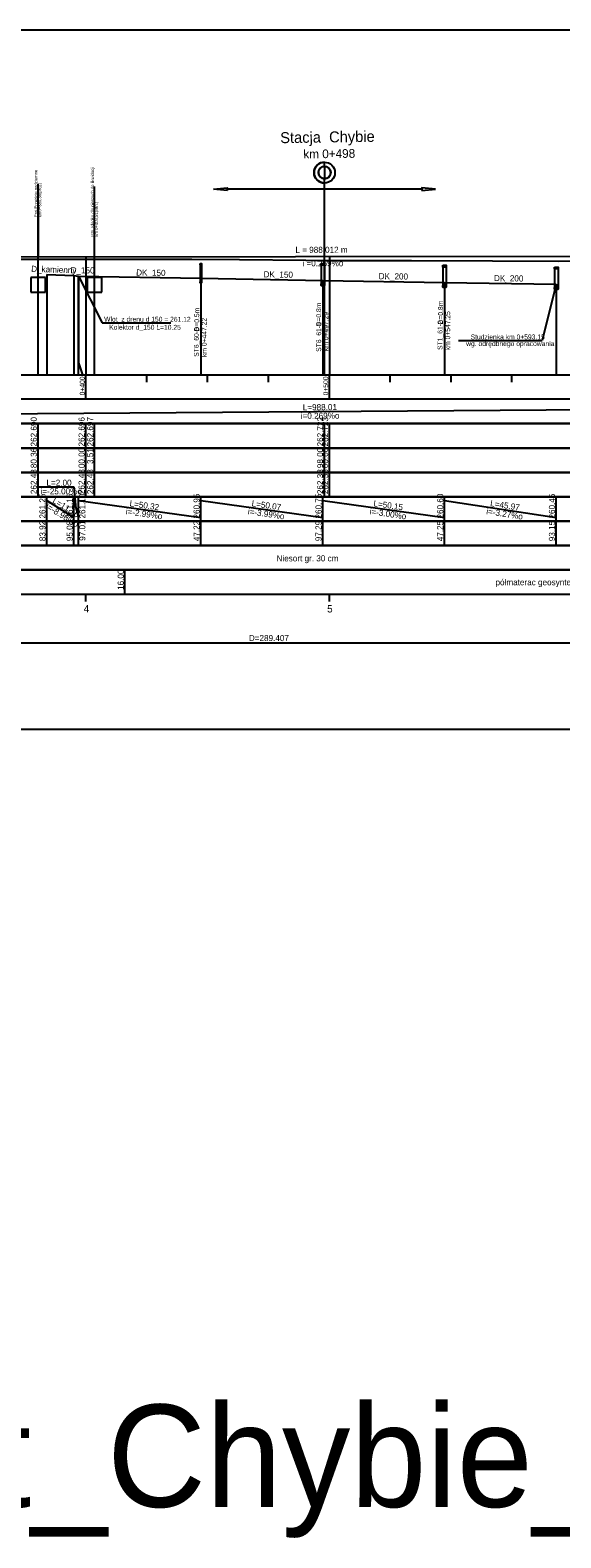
# Model space of a CAD drawing. Extents: x 6445630 to 6518227, y 5499240 to 5511716.
# Drawn here: x 6452708 to 6452926, y 5503923 to 5504542 of the extents above; entities that cross this region are included whole.
import ezdxf

# ---------------------------------------------------------------- set-up
doc = ezdxf.new("R2010")
doc.units = 0
for name, color, linetype in [('TOR_PROF-drenaze', 7, 'Continuous'), ('TOR_PROF-drenokolektory', 7, 'Continuous'), ('TOR_PROF-obiekty+opisy', 7, 'Continuous'), ('TOR_PROF-opisy glowne', 7, 'Continuous'), ('TOR_PROF-opisy pomocnicze', 7, 'Continuous'), ('TOR_PROF-studnie i osadniki', 7, 'Continuous'), ('TOR_PROF-tabelka-geometria T1', 7, 'Continuous'), ('TOR_PROF-tabelka-kilometracja', 7, 'Continuous'), ('TOR_PROF-tabelka-odleglosci T1', 7, 'Continuous'), ('TOR_PROF-tabelka-pochylenia proj T1', 7, 'Continuous'), ('TOR_PROF-tabelka-rodzaj rowu T1', 7, 'Continuous'), ('TOR_PROF-tabelka-rodzaj rurociagow T1', 7, 'Continuous'), ('TOR_PROF-tabelka-rurociagi T1', 7, 'Continuous'), ('TOR_PROF-tabelka-rzedne istn T1', 7, 'Continuous'), ('TOR_PROF-tabelka-rzedne proj T1', 7, 'Continuous'), ('TOR_PROF-tabelka-warstwa ochronna T1', 7, 'Continuous'), ('TOR_PROF-tor istniejacy T2', 7, 'Continuous'), ('TOR_PROF-tor projektowany', 7, 'Continuous'), ('TOR_PROF-uklad odniesienia', 7, 'Continuous'), ('TOR_PROF-warstwa ochronna', 7, 'Continuous'), ('TOR_RAMKI-MASKA WYCIECIA', 7, 'Continuous')]:
    doc.layers.add(name, color=color, linetype=linetype)

msp = doc.modelspace()

# ---------------------------------------------------------------- linework, layer by layer
at = {"layer": 'TOR_PROF-drenaze'}
for points in [[(6452715.13, 5504441.26), (6452726.29, 5504440.76)], [(6452726.29, 5504440.76), (6452728.22, 5504440.51)], [(6452728.22, 5504440.51), (6452778.43, 5504439.76)], [(6452778.43, 5504439.76), (6452828.5, 5504438.76)]]:
    msp.add_lwpolyline(points, dxfattribs=at)
at = {"layer": 'TOR_PROF-drenokolektory'}
for points in [[(6452715.13, 5504441.26), (6452715.13, 5504405.01), (6452715.13, 5504400.01), (6452715.13, 5504400.01)], [(6452715.13, 5504441.26), (6452715.13, 5504405.01), (6452715.13, 5504400.01), (6452715.13, 5504400.01)], [(6452715.13, 5504441.26), (6452715.13, 5504405.01), (6452715.13, 5504400.01), (6452715.13, 5504400.01)], [(6452726.29, 5504440.76), (6452726.29, 5504405.01), (6452726.29, 5504400.01), (6452726.29, 5504400.01)], [(6452726.29, 5504440.76), (6452726.29, 5504405.01), (6452726.29, 5504400.01), (6452726.29, 5504400.01)], [(6452726.29, 5504440.76), (6452726.29, 5504405.01), (6452726.29, 5504400.01), (6452726.29, 5504400.01)], [(6452726.29, 5504440.76), (6452726.29, 5504405.01), (6452726.29, 5504400.01), (6452726.29, 5504400.01)], [(6452728.22, 5504440.51), (6452728.22, 5504405.01), (6452729.79, 5504400.01), (6452729.79, 5504400.01)], [(6452728.22, 5504440.51), (6452728.22, 5504405.01), (6452729.79, 5504400.01), (6452729.79, 5504400.01)], [(6452778.43, 5504439.76), (6452778.43, 5504405.01), (6452778.43, 5504400.01), (6452778.43, 5504400.01)], [(6452778.43, 5504439.76), (6452778.43, 5504405.01), (6452778.43, 5504400.01), (6452778.43, 5504400.01)], [(6452778.43, 5504439.76), (6452778.43, 5504405.01), (6452778.43, 5504400.01), (6452778.43, 5504400.01)], [(6452778.43, 5504439.76), (6452778.43, 5504405.01), (6452778.43, 5504400.01), (6452778.43, 5504400.01)], [(6452828.5, 5504438.76), (6452878.47, 5504438.01)], [(6452828.5, 5504438.76), (6452828.5, 5504405.01), (6452828.5, 5504400.01), (6452828.5, 5504400.01)], [(6452828.5, 5504438.76), (6452828.5, 5504405.01), (6452828.5, 5504400.01), (6452828.5, 5504400.01)], [(6452828.5, 5504438.76), (6452828.5, 5504405.01), (6452828.5, 5504400.01), (6452828.5, 5504400.01)], [(6452828.5, 5504438.76), (6452828.5, 5504405.01), (6452828.5, 5504400.01), (6452828.5, 5504400.01)], [(6452878.47, 5504438.01), (6452924.36, 5504437.26)], [(6452878.47, 5504438.01), (6452878.47, 5504405.01), (6452878.47, 5504400.01), (6452878.47, 5504400.01)], [(6452878.47, 5504438.01), (6452878.47, 5504405.01), (6452878.47, 5504400.01), (6452878.47, 5504400.01)], [(6452878.47, 5504438.01), (6452878.47, 5504405.01), (6452878.47, 5504400.01), (6452878.47, 5504400.01)], [(6452878.47, 5504438.01), (6452878.47, 5504405.01), (6452878.47, 5504400.01), (6452878.47, 5504400.01)], [(6452924.36, 5504437.26), (6452924.36, 5504405.01), (6452924.36, 5504400.01), (6452924.36, 5504400.01)], [(6452924.36, 5504437.26), (6452924.36, 5504405.01), (6452924.36, 5504400.01), (6452924.36, 5504400.01)], [(6452924.36, 5504437.26), (6452924.36, 5504405.01), (6452924.36, 5504400.01), (6452924.36, 5504400.01)]]:
    msp.add_lwpolyline(points, dxfattribs=at)
at = {"layer": 'TOR_PROF-obiekty+opisy'}
for p, q in [((6452711.57, 5504400.01), (6452711.57, 5504478.51)), ((6452734.72, 5504400.01), (6452734.72, 5504477.33)), ((6452789.21, 5504475.74), (6452783.64, 5504476.26)), ((6452869.21, 5504476.26), (6452789.21, 5504476.26)), ((6452829.21, 5504400.01), (6452829.21, 5504478.77)), ((6452869.21, 5504475.74), (6452874.79, 5504476.26)), ((6452711.57, 5504469.51), (6452711.57, 5504448.46)), ((6452711.57, 5504469.51), (6452711.57, 5504448.54)), ((6452714.57, 5504440.04), (6452708.57, 5504440.04)), ((6452708.57, 5504440.04), (6452708.57, 5504434.04)), ((6452714.57, 5504434.04), (6452714.57, 5504440.04)), ((6452728.22, 5504440.51), (6452737.89, 5504421.33)), ((6452728.22, 5504400.01), (6452728.22, 5504440.51)), ((6452737.72, 5504439.99), (6452731.72, 5504439.99)), ((6452731.72, 5504439.99), (6452731.72, 5504433.99)), ((6452737.72, 5504433.99), (6452737.72, 5504439.99)), ((6452737.72, 5504433.99), (6452737.72, 5504439.99)), ((6452708.57, 5504434.04), (6452714.57, 5504434.04)), ((6452731.72, 5504433.99), (6452737.72, 5504433.99)), ((6452731.72, 5504433.99), (6452737.72, 5504433.99)), ((6452924.36, 5504437.26), (6452918.56, 5504414.16)), ((6452737.89, 5504421.33), (6452766.09, 5504421.33)), ((6452884.26, 5504414.16), (6452918.56, 5504414.16)), ((6452726.46, 5504353.89), (6452711.12, 5504353.89)), ((6452727.22, 5504345.15), (6452726.46, 5504353.89))]:
    msp.add_line(p, q, dxfattribs=at)
for points in [[(6452829.24, 5504485.59), (6452829.25, 5504487.34)], [(6452829.24, 5504485.59), (6452829.22, 5504480.52)], [(6452783.64, 5504476.26), (6452789.21, 5504476.79), (6452789.21, 5504475.74)], [(6452829.21, 5504478.77), (6452829.22, 5504480.52)], [(6452874.79, 5504476.26), (6452869.21, 5504476.79), (6452869.21, 5504475.74)]]:
    msp.add_lwpolyline(points, dxfattribs=at)
for radius in [4.29, 2.54]:
    msp.add_circle((6452829.23, 5504483.06), radius, dxfattribs=at)
for radius, start, end in [(4.29, 89.73356, 179.73356), (4.29, 179.73356, 269.73356), (2.54, 89.73356, 179.73356), (2.54, 179.73356, 269.73356), (2.54, 269.73356, 359.73356), (2.54, 359.73356, 89.73356)]:
    msp.add_arc((6452829.23, 5504483.06), radius, start, end, dxfattribs=at)
at = {"layer": 'TOR_PROF-studnie i osadniki'}
for p, q in [((6452778.18, 5504445.76), (6452778.18, 5504437.76)), ((6452778.18, 5504445.76), (6452778.68, 5504445.76)), ((6452778.68, 5504445.76), (6452778.68, 5504437.76)), ((6452827.85, 5504445.76), (6452827.85, 5504436.76)), ((6452827.85, 5504445.76), (6452829.15, 5504445.76)), ((6452829.15, 5504445.76), (6452829.15, 5504436.76)), ((6452877.82, 5504445.01), (6452877.82, 5504436.01)), ((6452877.82, 5504445.01), (6452879.12, 5504445.01)), ((6452879.12, 5504445.01), (6452879.12, 5504436.01)), ((6452923.65, 5504444.26), (6452923.65, 5504435.26)), ((6452923.75, 5504444.26), (6452925.05, 5504444.26)), ((6452925.15, 5504444.26), (6452925.15, 5504435.26)), ((6452778.18, 5504437.76), (6452778.68, 5504437.76)), ((6452827.85, 5504436.76), (6452829.15, 5504436.76)), ((6452877.82, 5504436.01), (6452879.12, 5504436.01)), ((6452923.65, 5504435.26), (6452925.15, 5504435.26))]:
    msp.add_line(p, q, dxfattribs=at)
for points in [[(6452778.18, 5504445.76), (6452778.68, 5504445.76), (6452778.68, 5504445.26), (6452778.18, 5504445.26)], [(6452827.85, 5504445.76), (6452829.15, 5504445.76), (6452829.15, 5504445.06), (6452827.85, 5504445.06)], [(6452877.82, 5504445.01), (6452879.12, 5504445.01), (6452879.12, 5504444.31), (6452877.82, 5504444.31)], [(6452923.65, 5504444.26), (6452925.15, 5504444.26), (6452925.15, 5504443.56), (6452923.65, 5504443.56)], [(6452778.18, 5504438.26), (6452778.68, 5504438.26), (6452778.68, 5504437.76), (6452778.18, 5504437.76)], [(6452827.85, 5504437.46), (6452829.15, 5504437.46), (6452829.15, 5504436.76), (6452827.85, 5504436.76)], [(6452877.82, 5504436.71), (6452879.12, 5504436.71), (6452879.12, 5504436.01), (6452877.82, 5504436.01)], [(6452923.65, 5504435.96), (6452925.15, 5504435.96), (6452925.15, 5504435.26), (6452923.65, 5504435.26)]]:
    msp.add_lwpolyline(points, close=True, dxfattribs=at)
at = {"layer": 'TOR_PROF-tabelka-geometria T1'}
for points in [[(6452331.21, 5504290.01), (6453331.21, 5504290.01)], [(6452659.4, 5504290.01), (6452948.81, 5504290.01), (6452948.81, 5504292.68), (6453031.06, 5504292.68), (6453031.06, 5504290.01), (6453104.64, 5504290.01), (6453104.64, 5504287.35), (6453186.9, 5504287.35), (6453186.9, 5504290.01), (6453218.67, 5504290.01), (6453218.67, 5504292.68), (6453260.25, 5504292.68), (6453260.25, 5504290.01), (6453277.65, 5504290.01), (6453277.66, 5504286.19), (6453319.25, 5504286.19)]]:
    msp.add_lwpolyline(points, dxfattribs=at)
at = {"layer": 'TOR_PROF-tabelka-kilometracja'}
msp.add_line((6452747.21, 5504310.01), (6452747.21, 5504320.01), dxfattribs=at)
for points in [[(6452731.21, 5504307.01), (6452731.21, 5504310.01)], [(6452831.21, 5504307.01), (6452831.21, 5504310.01)]]:
    msp.add_lwpolyline(points, dxfattribs=at)
at = {"layer": 'TOR_PROF-tabelka-odleglosci T1'}
msp.add_lwpolyline([(6452331.21, 5504360.01), (6453331.21, 5504360.01), (6453331.21, 5504370.01), (6452331.21, 5504370.01)], close=True, dxfattribs=at)
for points in [[(6452711.57, 5504360.01), (6452711.57, 5504370.01)], [(6452731.21, 5504360.01), (6452731.21, 5504370.01)], [(6452734.72, 5504360.01), (6452734.72, 5504370.01)], [(6452829.21, 5504360.01), (6452829.21, 5504370.01)], [(6452831.21, 5504360.01), (6452831.21, 5504370.01)]]:
    msp.add_lwpolyline(points, dxfattribs=at)
at = {"layer": 'TOR_PROF-tabelka-pochylenia proj T1'}
msp.add_lwpolyline([(6452331.21, 5504380.01), (6453331.21, 5504380.01), (6453331.21, 5504390.01), (6452331.21, 5504390.01)], close=True, dxfattribs=at)
msp.add_lwpolyline([(6452331.21, 5504381.51), (6453319.23, 5504388.51)], dxfattribs=at)
at = {"layer": 'TOR_PROF-tabelka-rodzaj rowu T1'}
msp.add_lwpolyline([(6452331.21, 5504330.01), (6453331.21, 5504330.01), (6453331.21, 5504340.01), (6452331.21, 5504340.01)], close=True, dxfattribs=at)
for points in [[(6452715.13, 5504330.01), (6452715.13, 5504340.01)], [(6452726.29, 5504330.01), (6452726.29, 5504340.01)], [(6452726.29, 5504330.01), (6452726.29, 5504340.01)], [(6452728.22, 5504330.01), (6452728.22, 5504340.01)], [(6452778.43, 5504330.01), (6452778.43, 5504340.01)], [(6452828.5, 5504330.01), (6452828.5, 5504340.01)], [(6452878.47, 5504330.01), (6452878.47, 5504340.01)], [(6452924.36, 5504330.01), (6452924.36, 5504340.01)]]:
    msp.add_lwpolyline(points, dxfattribs=at)
at = {"layer": 'TOR_PROF-tabelka-rurociagi T1'}
msp.add_lwpolyline([(6452331.21, 5504340.01), (6453331.21, 5504340.01), (6453331.21, 5504350.01), (6452331.21, 5504350.01)], close=True, dxfattribs=at)
for points in [[(6452715.13, 5504340.01), (6452715.13, 5504350.01)], [(6452715.13, 5504348.51), (6452726.29, 5504341.51)], [(6452726.29, 5504340.01), (6452726.29, 5504350.01)], [(6452726.29, 5504340.01), (6452726.29, 5504350.01)], [(6452726.29, 5504348.51), (6452728.22, 5504341.51)], [(6452728.22, 5504340.01), (6452728.22, 5504350.01)], [(6452728.22, 5504348.51), (6452778.43, 5504341.51)], [(6452778.43, 5504340.01), (6452778.43, 5504350.01)], [(6452778.43, 5504348.51), (6452828.5, 5504341.51)], [(6452828.5, 5504340.01), (6452828.5, 5504350.01)], [(6452828.5, 5504348.51), (6452878.47, 5504341.51)], [(6452878.47, 5504340.01), (6452878.47, 5504350.01)], [(6452878.47, 5504348.51), (6452924.36, 5504341.51)], [(6452924.36, 5504340.01), (6452924.36, 5504350.01)]]:
    msp.add_lwpolyline(points, dxfattribs=at)
at = {"layer": 'TOR_PROF-tabelka-rzedne istn T1'}
msp.add_lwpolyline([(6452331.21, 5504350.01), (6453331.21, 5504350.01), (6453331.21, 5504360.01), (6452331.21, 5504360.01)], close=True, dxfattribs=at)
for points in [[(6452711.57, 5504350.01), (6452711.57, 5504360.01)], [(6452731.21, 5504350.01), (6452731.21, 5504360.01)], [(6452734.72, 5504350.01), (6452734.72, 5504360.01)], [(6452829.21, 5504350.01), (6452829.21, 5504360.01)], [(6452831.21, 5504350.01), (6452831.21, 5504360.01)]]:
    msp.add_lwpolyline(points, dxfattribs=at)
at = {"layer": 'TOR_PROF-tabelka-rzedne proj T1'}
msp.add_lwpolyline([(6452331.21, 5504370.01), (6453331.21, 5504370.01), (6453331.21, 5504380.01), (6452331.21, 5504380.01)], close=True, dxfattribs=at)
for points in [[(6452711.57, 5504370.01), (6452711.57, 5504380.01)], [(6452731.21, 5504370.01), (6452731.21, 5504380.01)], [(6452734.72, 5504370.01), (6452734.72, 5504380.01)], [(6452829.21, 5504370.01), (6452829.21, 5504380.01)], [(6452831.21, 5504370.01), (6452831.21, 5504380.01)]]:
    msp.add_lwpolyline(points, dxfattribs=at)
at = {"layer": 'TOR_PROF-tabelka-warstwa ochronna T1'}
msp.add_lwpolyline([(6452331.21, 5504320.01), (6453331.21, 5504320.01), (6453331.21, 5504330.01), (6452331.21, 5504330.01)], close=True, dxfattribs=at)
at = {"layer": 'TOR_PROF-tor istniejacy T2'}
msp.add_lwpolyline([(6452975.49, 5504447.26), (6452925.29, 5504446.56), (6452898.14, 5504446.71), (6452864.91, 5504446.86), (6452826.3, 5504446.91), (6452821.49, 5504447.01), (6452794.35, 5504447.31), (6452774.69, 5504447.41), (6452725.78, 5504447.41), (6452670.83, 5504447.46)], dxfattribs=at)
at = {"layer": 'TOR_PROF-tor projektowany'}
msp.add_line((6452331.21, 5504447.95), (6453319.23, 5504449.28), dxfattribs=at)
for points in [[(6452731.21, 5504448.49), (6452731.21, 5504405.01), (6452731.21, 5504400.01), (6452731.21, 5504400.01)], [(6452731.21, 5504448.49), (6452731.21, 5504405.01), (6452731.21, 5504400.01), (6452731.21, 5504400.01)], [(6452831.21, 5504448.63), (6452831.21, 5504405.01), (6452831.21, 5504400.01), (6452831.21, 5504400.01)], [(6452831.21, 5504448.63), (6452831.21, 5504405.01), (6452831.21, 5504400.01), (6452831.21, 5504400.01)]]:
    msp.add_lwpolyline(points, dxfattribs=at)
at = {"layer": 'TOR_PROF-uklad odniesienia'}
for p, q in [((6452331.21, 5504400.01), (6453331.21, 5504400.01)), ((6452731.21, 5504390.01), (6452731.21, 5504400.01)), ((6452731.21, 5504390.01), (6452731.21, 5504400.01)), ((6452756.21, 5504397.01), (6452756.21, 5504400.01)), ((6452756.21, 5504397.01), (6452756.21, 5504400.01)), ((6452781.21, 5504397.01), (6452781.21, 5504400.01)), ((6452781.21, 5504397.01), (6452781.21, 5504400.01)), ((6452806.21, 5504397.01), (6452806.21, 5504400.01)), ((6452806.21, 5504397.01), (6452806.21, 5504400.01)), ((6452831.21, 5504390.01), (6452831.21, 5504400.01)), ((6452831.21, 5504390.01), (6452831.21, 5504400.01)), ((6452856.21, 5504397.01), (6452856.21, 5504400.01)), ((6452856.21, 5504397.01), (6452856.21, 5504400.01)), ((6452881.21, 5504397.01), (6452881.21, 5504400.01)), ((6452881.21, 5504397.01), (6452881.21, 5504400.01)), ((6452906.21, 5504397.01), (6452906.21, 5504400.01)), ((6452906.21, 5504397.01), (6452906.21, 5504400.01))]:
    msp.add_line(p, q, dxfattribs=at)
at = {"layer": 'TOR_PROF-warstwa ochronna'}
msp.add_lwpolyline([(6452331.21, 5504310.01), (6453331.21, 5504310.01), (6453331.21, 5504320.01), (6452331.21, 5504320.01)], close=True, dxfattribs=at)
at = {"layer": 'TOR_RAMKI-MASKA WYCIECIA'}
msp.add_lwpolyline([(6452269.21, 5504254.54), (6453359.21, 5504254.54), (6453359.21, 5504541.54), (6452269.21, 5504541.54)], close=True, dxfattribs=at)

# ---------------------------------------------------------------- texts
at = {"layer": 'TOR_PROF-drenaze'}
for s, height, rotation, p in [('D_kamienny ', 2.5, 358.07004, (6452708.72, 5504442.35)), ('D_150 ', 2.5, 359.15392, (6452724.93, 5504441.79)), ('DK_150 ', 2.5, 359.15392, (6452751.85, 5504440.82)), ('DK_150 ', 2.5, 359.15392, (6452804.16, 5504440.07)), ('DK_200 ', 2.5, 359.15392, (6452851.43, 5504439.33)), ('DK_200 ', 2.5, 359.15392, (6452898.8, 5504438.52)), ('Wlot  z drenu d 150 = 261.12', 2, 359.88792, (6452738.71, 5504421.92)), ('Kolektor d_150 L=10.25', 2, 359.88792, (6452740.8, 5504418.62))]:
    msp.add_text(s, height=height, rotation=rotation, dxfattribs=at).set_placement(p)
at = {"layer": 'TOR_PROF-obiekty+opisy'}
for s, height, rotation, p in [('Stacja  Chybie ', 4.5, 0.85312, (6452811.06, 5504495.14)), ('km 0+498', 3.6, 0.85312, (6452820.56, 5504488.85)), ('  Proj.Przejście podziemne', 1.25, 90, (6452711.27, 5504463.81)), ('Istn. Kładka dla pieszych do likwidacji ', 1.25, 90, (6452734.53, 5504456.75)), ('  km0+380,36(proj.) ', 1.25, 90, (6452712.88, 5504463.81)), ('km 0+403,51(istn.)', 1.25, 90, (6452736.14, 5504456.75))]:
    msp.add_text(s, height=height, rotation=rotation, dxfattribs=at).set_placement(p)
at = {"layer": 'TOR_PROF-opisy glowne'}
for s, p in [('D=0.5m', (6452777.78, 5504417.82)), ('D=0.8m', (6452827.8, 5504419.93)), ('km 0+497.29', (6452830.77, 5504409.83)), ('D=0.8m', (6452877.86, 5504420.72)), ('km 0+547.25', (6452880.83, 5504410.14)), ('ST6_60-5', (6452777.6, 5504407.47)), ('km 0+447.22', (6452780.81, 5504407.37)), ('ST6_61-1', (6452827.85, 5504409.52)), ('ST1_61-2', (6452877.65, 5504410.29))]:
    msp.add_text(s, height=2, rotation=90, dxfattribs=at).set_placement(p)
at = {"layer": 'TOR_PROF-opisy pomocnicze'}
for s, p in [('L = 988.012 m', (6452817.27, 5504450.11)), ('  i =0.269%o', (6452818.28, 5504444.61))]:
    msp.add_text(s, height=2.5, rotation=0.07713, dxfattribs=at).set_placement(p)
for s, p in [('wg. odrędbnego opracowania', (6452887.38, 5504411.87)), ('Studzienka km 0+593.15', (6452889.21, 5504414.61))]:
    msp.add_text(s, height=2, dxfattribs=at).set_placement(p)
at = {"layer": 'TOR_PROF-tabelka-geometria T1'}
msp.add_text('D=289.407', height=2.5, dxfattribs=at).set_placement((6452798.15, 5504290.76))
at = {"layer": 'TOR_PROF-tabelka-kilometracja'}
for s, p in [('4', (6452730.32, 5504302.51)), ('5', (6452830.31, 5504302.51))]:
    msp.add_text(s, height=3, dxfattribs=at).set_placement(p)
at = {"layer": 'TOR_PROF-tabelka-odleglosci T1'}
for s, p in [('80.36', (6452711.07, 5504361.75)), ('00.00', (6452730.71, 5504361.75)), ('3.51', (6452734.22, 5504363.45)), ('98.00', (6452828.71, 5504361.75)), ('00.00', (6452830.71, 5504361.75))]:
    msp.add_text(s, height=2.5, rotation=90, dxfattribs=at).set_placement(p)
at = {"layer": 'TOR_PROF-tabelka-pochylenia proj T1'}
for s, p in [('L=988.01', (6452820.31, 5504385.48)), ('i=0.269%o', (6452819.47, 5504381.97))]:
    msp.add_text(s, height=2.5, rotation=0.40593, dxfattribs=at).set_placement(p)
at = {"layer": 'TOR_PROF-tabelka-rodzaj rurociagow T1'}
for s, p in [('83.92', (6452714.63, 5504331.77)), ('95.08', (6452725.79, 5504331.76)), ('97.01', (6452731.01, 5504331.93)), ('47.22', (6452777.93, 5504331.77)), ('97.29', (6452828, 5504331.76)), ('47.25', (6452877.97, 5504331.75)), ('93.15', (6452923.86, 5504331.75))]:
    msp.add_text(s, height=2.5, rotation=90, dxfattribs=at).set_placement(p)
at = {"layer": 'TOR_PROF-tabelka-rurociagi T1'}
for s, rotation, p in [('L=2.00', 0.17951, (6452715.04, 5504354.49)), ('261.25', 90, (6452714.63, 5504341.07)), ('i=-25.00%o', 0.17951, (6452712.59, 5504350.98)), ('261.15', 90, (6452725.79, 5504341.07)), ('261.10', 90, (6452731.01, 5504341.08)), ('260.95', 90, (6452777.93, 5504341.07)), ('260.75', 90, (6452828, 5504341.07)), ('260.60', 90, (6452877.97, 5504341.08)), ('260.45', 90, (6452923.86, 5504341.07)), ('i=-8.96%o', 327.89784, (6452714.46, 5504345.39)), ('L=11.16', 327.89784, (6452717.25, 5504347.77)), ('i=-2.99%o', 352.06297, (6452747.46, 5504342.8)), ('L=50.32', 352.06297, (6452749.05, 5504346.11)), ('i=-3.99%o', 352.0412, (6452797.6, 5504342.8)), ('L=50.07', 352.0412, (6452799.18, 5504346.12)), ('i=-3.00%o', 352.02507, (6452847.62, 5504342.8)), ('L=50.15', 352.02507, (6452849.19, 5504346.12)), ('i=-3.27%o', 351.32772, (6452895.52, 5504342.88)), ('L=45.97', 351.32772, (6452897.14, 5504346.17))]:
    msp.add_text(s, height=2.5, rotation=rotation, dxfattribs=at).set_placement(p)
at = {"layer": 'TOR_PROF-tabelka-rzedne istn T1'}
for s, p in [('262.48', (6452711.07, 5504351.08)), ('262.48', (6452730.71, 5504351.08)), ('262.48', (6452734.22, 5504351.08)), ('262.38', (6452828.71, 5504351.08)), ('262.38', (6452830.71, 5504351.08))]:
    msp.add_text(s, height=2.5, rotation=90, dxfattribs=at).set_placement(p)
at = {"layer": 'TOR_PROF-tabelka-rzedne proj T1'}
for s, p in [('262.690', (6452711.07, 5504370.65)), ('262.696', (6452730.71, 5504370.65)), ('262.697', (6452734.22, 5504370.65)), ('262.722', (6452828.71, 5504370.66)), ('262.723', (6452830.71, 5504370.65))]:
    msp.add_text(s, height=2.5, rotation=90, dxfattribs=at).set_placement(p)
at = {"layer": 'TOR_PROF-tabelka-warstwa ochronna T1'}
msp.add_text('Niesort gr. 30 cm', height=2.5, dxfattribs=at).set_placement((6452809.51, 5504323.48))
at = {"layer": 'TOR_PROF-uklad odniesienia'}
for s, p in [('0+400', (6452730.71, 5504391.62)), ('0+400', (6452730.71, 5504391.62)), ('0+500', (6452830.71, 5504391.62)), ('0+500', (6452830.71, 5504391.62))]:
    msp.add_text(s, height=2, rotation=90, dxfattribs=at).set_placement(p)
msp.add_text('st_Chybie_Tor Nr 7', height=42, dxfattribs=at).set_placement((6452665.02, 5503935.33))
at = {"layer": 'TOR_PROF-warstwa ochronna'}
msp.add_text('16.00', height=2.5, rotation=90, dxfattribs=at).set_placement((6452746.76, 5504311.76))
msp.add_text('półmaterac geosyntetyczny +stabilizacja 0.5m', height=2.5, dxfattribs=at).set_placement((6452899.43, 5504313.66))

doc.saveas('drawing.dxf')
